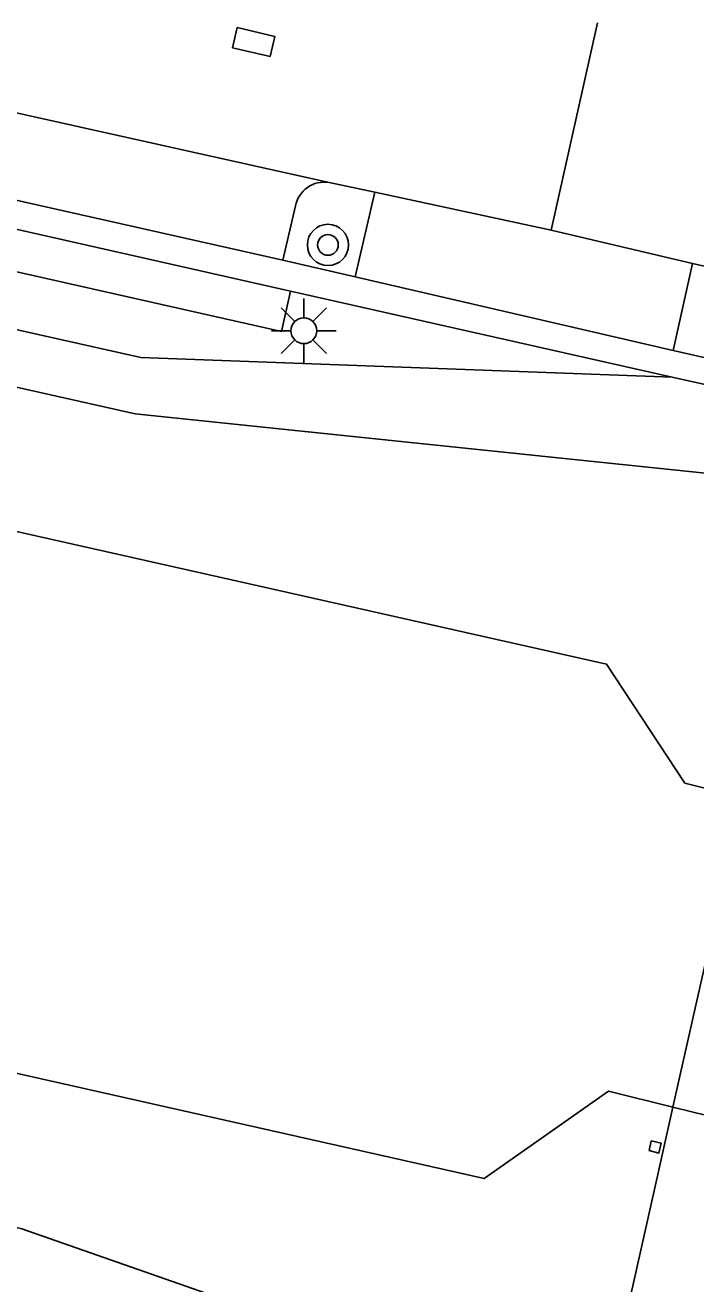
# Model space of a CAD drawing. Extents: x 128999 to 131010, y 395498 to 399007.
# Drawn here: x 129270.27 to 129283.29, y 398795.32 to 398819.76 of the extents above; entities that cross this region are included whole.
import ezdxf

# ---------------------------------------------------------------- set-up
doc = ezdxf.new("R2010")
doc.units = 0
for name, color, linetype in [('gg-bbg-pilaar viaduct of brug', 7, 'Continuous'), ('gg-knt-bovenkant onderkant talud', 7, 'Continuous'), ('gg-knt-verharding', 7, 'Continuous'), ('gg-knt-verharding nz', 7, 'Continuous'), ('gg-kntw-beschoeiing', 7, 'Continuous'), ('gg-kwrk-kunstwerk niveau 01', 7, 'Continuous'), ('gt-grn-groengrens', 7, 'Continuous'), ('gt-symb-boom', 7, 'Continuous'), ('gt-symb-kolk center center', 7, 'Continuous'), ('gt-symb-lichtmast', 7, 'Continuous')]:
    doc.layers.add(name, color=color, linetype=linetype)

# ---------------------------------------------------------------- blocks, each defined once
blk = doc.blocks.new('gt0-KOLKCC')
at = {"layer": 'gt-symb-kolk center center'}
blk.add_lwpolyline([(-0.375, 0.2), (0.375, 0.2), (0.375, -0.2), (-0.375, -0.2)], close=True, dxfattribs=at)
blk = doc.blocks.new('gt0-LMAST')
at = {"layer": 'gt-symb-lichtmast'}
for p, q in [((-0.005, 0.246), (-0.005, 0.621)), ((-0.182, 0.173), (-0.447, 0.438)), ((0.172, 0.173), (0.437, 0.438)), ((-0.255, -0.004), (-0.63, -0.004)), ((-0.182, -0.181), (-0.447, -0.446)), ((0.437, -0.446), (0.172, -0.181)), ((0.245, -0.004), (0.62, -0.004)), ((-0.005, -0.254), (-0.005, -0.629))]:
    blk.add_line(p, q, dxfattribs=at)
blk.add_circle((-0.005, -0.004), 0.25, dxfattribs=at)
blk = doc.blocks.new('gt0-BOOM')
at = {"layer": 'gt-symb-boom'}
for radius in [0.4, 0.2]:
    blk.add_circle((0, 0), radius, dxfattribs=at)

msp = doc.modelspace()

# ---------------------------------------------------------------- linework, layer by layer
at = {"layer": 'gg-bbg-pilaar viaduct of brug'}
msp.add_lwpolyline([(129282.386, 398797.907), (129282.426, 398798.092), (129282.618, 398798.051), (129282.577, 398797.856), (129282.386, 398797.907)], dxfattribs=at)
at = {"layer": 'gg-knt-bovenkant onderkant talud'}
for points in [[(129285.159, 398810.886), (129272.404, 398812.212), (129228.915, 398821.985)], [(129281.072, 398792.583), (129270.207, 398796.387), (129250.158, 398801.148), (129224.447, 398806.941)]]:
    msp.add_lwpolyline(points, dxfattribs=at)
at = {"layer": 'gg-knt-verharding'}
for p, q in [((129227.979, 398825.287), (129275.426, 398814.591)), ((129281.382, 398819.805), (129280.484, 398815.774)), ((129275.273, 398815.194), (129268.905, 398816.626)), ((129277.062, 398816.513), (129276.171, 398816.705)), ((129277.062, 398816.513), (129276.68, 398814.868)), ((129280.484, 398815.774), (129277.062, 398816.513)), ((129275.517, 398816.247), (129275.273, 398815.194)), ((129276.68, 398814.868), (129275.273, 398815.194)), ((129283.232, 398815.128), (129282.853, 398813.437)), ((129285.285, 398814.665), (129283.232, 398815.128)), ((129276.68, 398814.868), (129282.853, 398813.437)), ((129275.426, 398814.591), (129282.833, 398812.921)), ((129282.833, 398812.921), (129285.501, 398812.32))]:
    msp.add_line(p, q, dxfattribs=at)
msp.add_lwpolyline([(129282.853, 398813.437), (129284.903, 398812.974), (129285.285, 398814.665)], dxfattribs=at)
msp.add_arc((129276.085, 398816.132), 0.579, 81.4455, 168.562, dxfattribs=at)
at = {"layer": 'gg-knt-verharding nz'}
for p, q in [((129276.171, 398816.705), (129268.756, 398818.351)), ((129280.484, 398815.774), (129283.232, 398815.128))]:
    msp.add_line(p, q, dxfattribs=at)
msp.add_lwpolyline([(129226.803, 398823.552), (129272.519, 398813.305), (129282.833, 398812.921)], dxfattribs=at)
at = {"layer": 'gg-kntw-beschoeiing'}
msp.add_line((129285.385, 398798.111), (129282.85, 398798.75), dxfattribs=at)
for points in [[(129284.199, 398804.76), (129283.081, 398805.04), (129281.561, 398807.35), (129228.711, 398819.23), (129225.671, 398818.94), (129222.991, 398817.33), (129222.684, 398816.019)], [(129282.85, 398798.75), (129281.601, 398799.06), (129279.181, 398797.36), (129226.331, 398809.25), (129223.761, 398810.7), (129222.011, 398813.14), (129222.343, 398814.559)]]:
    msp.add_lwpolyline(points, dxfattribs=at)
at = {"layer": 'gg-kwrk-kunstwerk niveau 01'}
for p, q in [((129284.199, 398804.76), (129282.85, 398798.75)), ((129282.85, 398798.75), (129282.569, 398797.496)), ((129282.569, 398797.496), (129281.611, 398793.23))]:
    msp.add_line(p, q, dxfattribs=at)
at = {"layer": 'gt-grn-groengrens'}
msp.add_lwpolyline([(129227.765, 398824.516), (129275.25, 398813.811), (129275.426, 398814.591)], dxfattribs=at)

# ---------------------------------------------------------------- block references
at = {"layer": 'gt-symb-boom'}
msp.add_blockref('gt0-BOOM', (129276.15, 398815.49), dxfattribs=at)
at = {"layer": 'gt-symb-kolk center center', "rotation": 166.5889281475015}
msp.add_blockref('gt0-KOLKCC', (129274.708, 398819.428), dxfattribs=at)
at = {"layer": 'gt-symb-lichtmast'}
msp.add_blockref('gt0-LMAST', (129275.687, 398813.828), dxfattribs=at)

doc.saveas('drawing.dxf')
